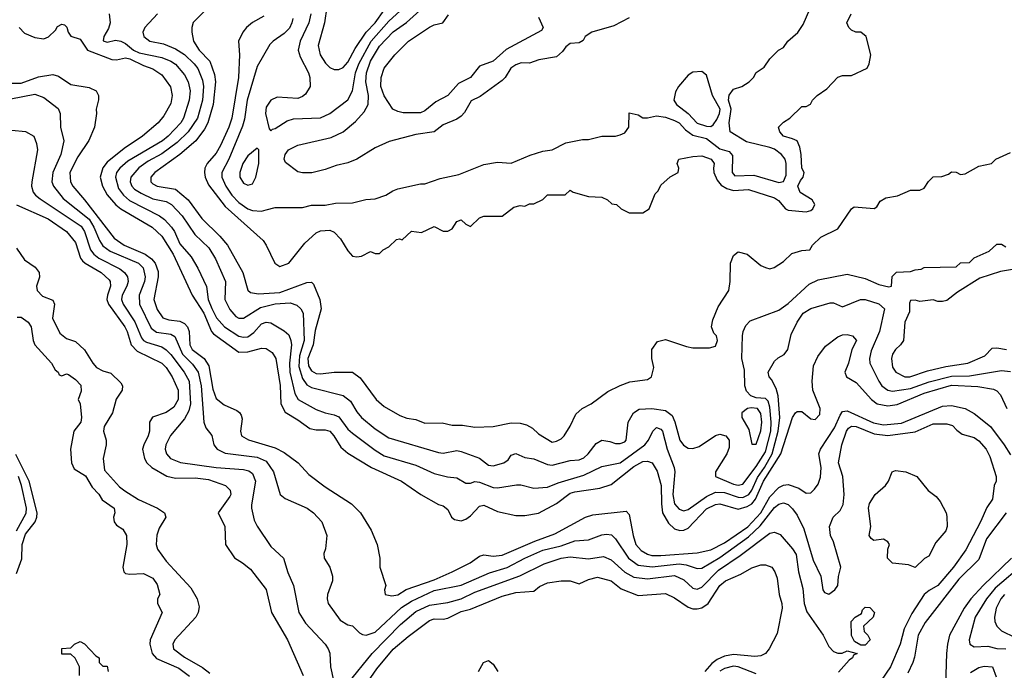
# Model space of a CAD drawing. Header units: inches. Extents: x 1793402 to 1900366, y 320852 to 470679.
# Tile 303 of 604: x 1853524 to 1857863, y 411315 to 414184. Entities that reach past the tile are written whole.
import ezdxf

# ---------------------------------------------------------------- set-up
doc = ezdxf.new("R2010")
doc.units = ezdxf.units.IN
doc.header["$MEASUREMENT"] = 0
doc.layers.add('B8451', color=7, linetype='Continuous')

msp = doc.modelspace()

# ---------------------------------------------------------------- linework, layer by layer
at = {"layer": 'B8451', "color": 4}
for points, elevation in [([(1855170, 414366), (1855090, 414356.9), (1854945.2, 414354.8), (1854913.4, 414346.6), (1854896, 414330), (1854887.7, 414312.3), (1854867, 414170), (1854839.3, 414070), (1854848.2, 414030), (1854872.1, 413992.1), (1854890, 413974), (1854910, 413964), (1854930, 413964.9), (1854950, 413973.4), (1854970, 413996.3), (1855002.7, 414057.3), (1855051.4, 414128.6), (1855091.1, 414170), (1855130, 414226), (1855201.2, 414310), (1855212.7, 414330), (1855210, 414354), (1855190, 414365.2)], 316), ([(1856530, 413955.1), (1856490, 413952.7), (1856470, 413939), (1856426.8, 413890), (1856414.4, 413865.6), (1856406.8, 413830), (1856418.8, 413810), (1856470.3, 413770.3), (1856510, 413728.2), (1856550, 413715.5), (1856570, 413714), (1856579.6, 413720.4), (1856595.8, 413744.2), (1856607.8, 413770), (1856610.9, 413790), (1856577.4, 413850), (1856550, 413939)], 312), ([(1854570, 413618), (1854530, 413584), (1854508, 413550), (1854493.4, 413510), (1854493.4, 413490), (1854510, 413462.8), (1854530, 413454.8), (1854550, 413461), (1854565.2, 413490), (1854578, 413550), (1854578, 413610)], 312), ([(1856746.9, 412473.1), (1856730.6, 412469.4), (1856706, 412450), (1856706.8, 412430), (1856736.7, 412376.7), (1856750, 412312), (1856770, 412312), (1856790, 412372), (1856793.7, 412410), (1856790, 412448), (1856776, 412470)], 296), ([(1857470, 411769), (1857440.4, 411780.4), (1857370, 411788), (1857348.7, 411810), (1857349, 411850), (1857357.2, 411870), (1857350, 411882), (1857330, 411893.2), (1857288.4, 411888.4), (1857276.4, 411896.4), (1857268, 411910), (1857275.3, 411950), (1857264, 412030), (1857269.3, 412050.7), (1857293.2, 412090), (1857339.3, 412130), (1857353.2, 412150), (1857368.9, 412191.1), (1857383.1, 412196.9), (1857428.9, 412191.1), (1857478, 412170), (1857527.9, 412107.9), (1857562, 412082), (1857579.8, 412059.8), (1857606, 412010), (1857610, 411994), (1857611, 411950), (1857604.7, 411930), (1857561.4, 411878.6), (1857530, 411818), (1857511.6, 411808.4)], 268), ([(1857230, 411426), (1857202, 411442), (1857189.2, 411469.2), (1857188, 411530), (1857206, 411550), (1857234, 411566), (1857238, 411582), (1857250, 411594), (1857270, 411592), (1857291, 411570), (1857284.7, 411550), (1857242, 411510), (1857246, 411486), (1857262, 411470), (1857271.3, 411450), (1857250, 411426)], 268)]:
    msp.add_lwpolyline(points, close=True, dxfattribs=dict(at, elevation=elevation))
for points, elevation in [([(1854386, 414270), (1854288.4, 414171.6), (1854282, 414150), (1854282, 414130), (1854290.5, 414090), (1854314.9, 414050), (1854362, 414002), (1854383, 413943), (1854386.5, 413910), (1854377.3, 413810), (1854352.7, 413730), (1854338.3, 413701.7), (1854300.3, 413650), (1854230, 413589.7), (1854119.1, 413510), (1854102, 413490), (1854102, 413470), (1854110, 413460.7), (1854130.4, 413450.4), (1854210, 413437.6), (1854266, 413390), (1854327.3, 413307.3), (1854406, 413230), (1854439.3, 413190), (1854508, 413070), (1854530, 412991.3), (1854541.7, 412981.7), (1854576.1, 412976.1), (1854670, 412980.7), (1854790, 413026), (1854810, 413027.3), (1854818.7, 413018.7), (1854846.4, 412950), (1854852.4, 412910), (1854826.1, 412813.9), (1854817.7, 412750), (1854793.4, 412690), (1854797.4, 412657.4), (1854810, 412636.3), (1854830, 412624.9), (1854850, 412622.4), (1854910, 412630.4), (1854990.4, 412630.4), (1855024.9, 412604.9), (1855094.8, 412510), (1855130, 412478.8), (1855198.5, 412438.5), (1855230, 412427.3), (1855270, 412420.7), (1855310, 412404.9), (1855386.4, 412406.4), (1855430, 412396), (1855475.9, 412395.9), (1855530, 412387.3), (1855610, 412390.8), (1855690, 412407.3), (1855730, 412404.9), (1855758, 412398), (1855783.5, 412383.5), (1855810, 412358), (1855870, 412321), (1855890, 412326), (1855910, 412336), (1855924, 412350), (1855950, 412391.3), (1855975.1, 412444.9), (1856002, 412470), (1856042, 412490), (1856115.5, 412544.5), (1856170, 412570.8), (1856212.5, 412587.5), (1856290, 412598), (1856308, 412610), (1856319, 412650), (1856309, 412690), (1856309, 412730), (1856334.6, 412765.4), (1856370, 412774.8), (1856462.5, 412742.5), (1856490, 412737.3), (1856563.1, 412736.9), (1856590, 412744.7), (1856599, 412770), (1856594, 412790), (1856582.7, 412802.7), (1856573.2, 412830), (1856578.6, 412861.4), (1856601.5, 412918.5), (1856649.2, 412990), (1856654.5, 413030), (1856656, 413110), (1856670, 413144.7), (1856690, 413161), (1856730, 413150.8), (1856790, 413101), (1856810, 413091), (1856830, 413086), (1856849.1, 413090.9), (1856890, 413118), (1856926, 413154), (1856970, 413166), (1857006, 413170), (1857018, 413190), (1857054.6, 413225.4), (1857130, 413262), (1857189.1, 413350.9), (1857201.2, 413358.8), (1857290, 413352), (1857300.4, 413359.6), (1857316.4, 413383.6), (1857341.2, 413398.8), (1857392.5, 413407.5), (1857450, 413432), (1857490, 413432), (1857510, 413442), (1857528.9, 413471.1), (1857550, 413492), (1857587.3, 413492.7), (1857616.4, 413503.6), (1857630, 413514), (1857650, 413512), (1857670, 413502), (1857690, 413504.7), (1857750, 413538), (1857806, 413550), (1857826, 413570), (1857890, 413598)], 296), ([(1854806.7, 414210), (1854798.7, 414170), (1854760.4, 414090), (1854750.5, 414050), (1854759.9, 414019.9), (1854797.1, 413950), (1854803, 413930), (1854804, 413890), (1854783.4, 413856.6), (1854770, 413845.2), (1854750, 413837.2), (1854658, 413842), (1854630, 413828.7), (1854610, 413798), (1854607.3, 413770), (1854623.6, 413703.6), (1854630, 413694), (1854638, 413702), (1854650, 413704.7), (1854702, 413738), (1854730, 413746.8), (1854850, 413750.8), (1854890, 413770.8), (1854970, 413831), (1854990, 413871.3), (1855004.4, 413950), (1855018.2, 413990), (1855073.1, 414090), (1855150, 414178), (1855250.7, 414269.3)], 312), ([(1856210, 414192.3), (1856142.5, 414157.5), (1856044.7, 414130), (1856016, 414110), (1856006.8, 414093.2), (1855990, 414082), (1855950, 414079), (1855930, 414064), (1855916.4, 414043.6), (1855890, 414020.9), (1855812.2, 414007.8), (1855770, 413992.7), (1855733.4, 413993.4), (1855710, 413985.6), (1855688.2, 413970), (1855664, 413930), (1855650, 413916), (1855553.7, 413846.3), (1855514, 413826), (1855484.7, 413775.3), (1855470, 413759.3), (1855450, 413746), (1855390, 413721.2), (1855350.4, 413689.6), (1855270, 413677.6), (1855152.8, 413647.2), (1855090, 413619.3), (1855010, 413569.2), (1854970, 413553.2), (1854918, 413542), (1854870, 413524), (1854810.7, 413509.3), (1854770, 413509.2), (1854750, 413514), (1854694.6, 413554.6), (1854689, 413570), (1854694, 413590), (1854709.2, 413610), (1854750, 413630.5), (1854895.9, 413664.1), (1854950, 413690.5), (1855004.2, 413735.8), (1855041.5, 413778.5), (1855059.6, 413810), (1855060.5, 413850), (1855049.8, 413910), (1855052.6, 413950), (1855070, 414002), (1855110, 414068.2), (1855170, 414130.4), (1855228.5, 414171.5), (1855301.7, 414238.3)], 308), ([(1853918.8, 414210), (1853922, 414170), (1853914.9, 414145.1), (1853894.8, 414110), (1853891.6, 414091.6), (1853910, 414085.5), (1853945.8, 414094.2), (1853970, 414090.3), (1853990, 414079.5), (1854024.9, 414050), (1854050, 414038), (1854150, 414018.3), (1854190, 414002), (1854210, 413988), (1854250, 413940.7), (1854266.4, 413910), (1854275.3, 413870), (1854270.3, 413830), (1854245.3, 413750), (1854234, 413730), (1854178.4, 413670), (1854152.7, 413650), (1853999.9, 413560.1), (1853966, 413530), (1853950.4, 413510), (1853946, 413490), (1853959.4, 413439.4), (1853982, 413410), (1854007.6, 413387.6), (1854139.4, 413319.4), (1854162.7, 413302.7), (1854192.7, 413270), (1854206.4, 413250), (1854230, 413196.3), (1854279.2, 413139.2), (1854308.7, 413088.7), (1854347.1, 413007.1), (1854354.6, 412950), (1854370, 412910.6), (1854392, 412870), (1854426, 412830), (1854490, 412788.8), (1854510, 412783.7), (1854530, 412785.3), (1854555.5, 412804.5), (1854590, 412843), (1854610, 412850.4), (1854630, 412848), (1854690, 412813), (1854710, 412794), (1854719.5, 412770), (1854721.1, 412750), (1854712.6, 412670), (1854714, 412630), (1854736, 412536), (1854750.8, 412510), (1854830, 412465.5), (1854870.4, 412450.4), (1854910, 412442.4), (1854930, 412432.7), (1854970, 412379.1), (1854990, 412360.5), (1855090, 412286), (1855130, 412261.6), (1855270, 412219.3), (1855350, 412183.8), (1855408.5, 412168.5), (1855450, 412164), (1855490, 412141), (1855510, 412141), (1855530, 412147.3), (1855550, 412145.5), (1855610, 412121.6), (1855630, 412119.3), (1855712.8, 412132.8), (1855732.7, 412132.7), (1855790, 412118.8), (1855850, 412122.8), (1855897.6, 412142.4), (1856010, 412176.4), (1856090, 412213.4), (1856170, 412230.4), (1856278.4, 412310), (1856295.1, 412330), (1856314, 412370), (1856330, 412386), (1856350, 412378.8), (1856356.3, 412370), (1856377, 412290), (1856408.2, 412210), (1856410.5, 412190), (1856402.3, 412090), (1856408.8, 412050), (1856430, 412025.5), (1856450, 412019.3), (1856470, 412024.4), (1856550, 412081.7), (1856590, 412100.2), (1856630, 412099.6), (1856690, 412078.3), (1856710, 412077.3), (1856736.4, 412090), (1856751, 412109), (1856774.6, 412165.4), (1856806.2, 412210), (1856840.2, 412270), (1856865.8, 412370), (1856873.3, 412430), (1856866.2, 412526.2), (1856857.5, 412557.5), (1856837.6, 412597.6), (1856826, 412610), (1856822, 412630), (1856850, 412678), (1856866.3, 412693.7), (1856892.1, 412707.9), (1856909.2, 412730), (1856923.9, 412796.1), (1856950, 412850.8), (1856977.2, 412890), (1857010, 412910.6), (1857095.3, 412935.3), (1857110, 412936), (1857150, 412918.8), (1857229.5, 412950.5), (1857250, 412950.7), (1857310, 412930.8), (1857334.8, 412910), (1857312.7, 412810), (1857276, 412724), (1857268.5, 412690), (1857270.4, 412670), (1857310.4, 412590), (1857323, 412570), (1857350, 412550.4), (1857370, 412546.7), (1857450, 412558), (1857532.4, 412587.6), (1857630, 412612.4), (1857710, 412614), (1857850, 412637.1), (1857890, 412632.7)], 288), ([(1854131, 414210), (1854076, 414150), (1854066, 414130), (1854071, 414110), (1854098, 414090), (1854157.3, 414077.3), (1854210, 414056.4), (1854250, 414030.4), (1854292.4, 413990), (1854309.1, 413969.1), (1854330, 413918), (1854334.3, 413890), (1854330.2, 413830), (1854307.2, 413750), (1854267, 413690), (1854217.7, 413642.3), (1854150, 413592.4), (1854090, 413560.4), (1854048.5, 413531.5), (1854014.4, 413490), (1854010.4, 413470), (1854018.4, 413450), (1854030, 413437.1), (1854059, 413419), (1854110, 413394.3), (1854170, 413382), (1854193, 413370), (1854239.4, 413319.4), (1854296.5, 413236.5), (1854357.7, 413177.7), (1854386.4, 413130), (1854430.4, 413030), (1854427.7, 412950), (1854450, 412906.8), (1854476.1, 412876.1), (1854490, 412868), (1854510, 412868), (1854584.5, 412915.5), (1854650, 412931.6), (1854716.1, 412936.1), (1854745.8, 412925.8), (1854762.8, 412910), (1854772.7, 412890), (1854777.3, 412770), (1854757.2, 412702.8), (1854754.5, 412654.5), (1854770, 412602), (1854790, 412574), (1854810, 412562), (1854950, 412527.3), (1854981.7, 412501.7), (1855010, 412454.8), (1855030.7, 412430), (1855090, 412380.5), (1855150, 412340.5), (1855370, 412275.5), (1855390, 412273.4), (1855450, 412284), (1855470, 412280.7), (1855550, 412250.7), (1855590, 412220.7), (1855610, 412217.3), (1855658, 412230), (1855676, 412244), (1855690, 412264.7), (1855710, 412270.7), (1855750, 412253.4), (1855790, 412248), (1855850, 412222.4), (1855870, 412220.4), (1855950, 412240.4), (1855990, 412243.1), (1856010, 412252.7), (1856029.5, 412270), (1856064.2, 412315.8), (1856089.5, 412330.5), (1856124.9, 412324.9), (1856150, 412314.8), (1856170, 412314.8), (1856190, 412322.8), (1856196, 412330), (1856206, 412410), (1856229.3, 412450), (1856253.3, 412466.7), (1856310.3, 412470.3), (1856370, 412460.4), (1856398.7, 412438.7), (1856411.5, 412411.5), (1856433, 412330), (1856448.8, 412308.8), (1856470, 412295.5), (1856490, 412293), (1856518.3, 412301.7), (1856590, 412350.5), (1856610, 412356.3), (1856636, 412350), (1856650.6, 412330), (1856650, 412298), (1856640.5, 412270), (1856590.6, 412190), (1856590.7, 412170.7), (1856670, 412136.9), (1856690, 412132), (1856710, 412136.4), (1856770, 412213.4), (1856810, 412278.4), (1856833.8, 412370), (1856835.9, 412410), (1856830, 412475.3), (1856821.8, 412501.8), (1856810, 412514), (1856770, 412517.3), (1856746.4, 412526.4), (1856727, 412547), (1856719.3, 412570), (1856718.3, 412638.3), (1856706.6, 412690), (1856709.4, 412790), (1856712.7, 412810), (1856724.1, 412835.9), (1856743.2, 412856.8), (1856870, 412902.8), (1856910, 412933.4), (1857002.3, 413017.7), (1857042.7, 413037.3), (1857170, 413061.6), (1857250, 413043.8), (1857310, 413017.3), (1857354, 413006), (1857366, 413010), (1857368.4, 413051.6), (1857388.4, 413071.6), (1857450, 413074), (1857470, 413082), (1857496.4, 413083.6), (1857510, 413092), (1857650, 413094), (1857670, 413112), (1857710, 413114), (1857730, 413134), (1857796.4, 413163.6), (1857830, 413194), (1857850, 413194), (1857870, 413182)], 292), ([(1854599.9, 414200.1), (1854550, 414172.3), (1854524, 414150), (1854507.3, 414130), (1854487.7, 414090), (1854492, 414030), (1854487.6, 413930), (1854458.3, 413750), (1854445.2, 413710), (1854408.9, 413630), (1854390, 413596.2), (1854350.3, 413549.7), (1854340.4, 413530), (1854338.7, 413510), (1854342, 413490), (1854356.4, 413456.4), (1854430, 413360.4), (1854596.3, 413210), (1854610.3, 413190.3), (1854648, 413110), (1854670, 413096.3), (1854710, 413110.7), (1854780.5, 413199.5), (1854830, 413244.9), (1854850, 413253), (1854890, 413256.3), (1854910, 413247.3), (1854938, 413218), (1854970, 413164.7), (1854990, 413142), (1855010, 413138), (1855030, 413142), (1855070, 413162), (1855090, 413154), (1855110, 413154), (1855126, 413170), (1855150, 413182), (1855184.7, 413215.3), (1855198, 413218), (1855210, 413214), (1855250, 413251.3), (1855294.6, 413245.4), (1855350, 413272), (1855390, 413251.3), (1855410, 413251.3), (1855430, 413262), (1855450, 413294), (1855470, 413302), (1855490, 413282), (1855510, 413272), (1855550, 413311.3), (1855570, 413318), (1855650, 413318), (1855702, 413358), (1855730, 413364.7), (1855750, 413362), (1855770, 413372), (1855790, 413372), (1855830, 413392), (1855850, 413411.3), (1855927.3, 413412.7), (1855950, 413432), (1855963.6, 413423.6), (1856030, 413404.7), (1856090, 413402), (1856114, 413390), (1856132.7, 413372.7), (1856154, 413370), (1856174, 413350), (1856210, 413332), (1856270, 413332), (1856298, 413350), (1856324, 413416), (1856338, 413430), (1856350, 413454), (1856390, 413492), (1856426, 413510), (1856428, 413530), (1856422, 413550), (1856428, 413570), (1856490, 413581), (1856530, 413584.7), (1856571.3, 413570), (1856584.7, 413550), (1856580.7, 413530), (1856583, 413510), (1856597.3, 413477.3), (1856615.1, 413455.1), (1856639.7, 413439.7), (1856670, 413431.6), (1856735.6, 413435.6), (1856850, 413398.7), (1856867.7, 413387.7), (1856899.1, 413350), (1856910, 413343.7), (1856990, 413337.4), (1857010, 413343.1), (1857018.7, 413350), (1857027.8, 413370), (1857015.6, 413390), (1856962.9, 413422.9), (1856952.4, 413450), (1856964.5, 413475.5), (1856977, 413490), (1856980.7, 413510), (1856971.3, 413530), (1856968.2, 413590), (1856961.7, 413621.7), (1856949.5, 413649.5), (1856930, 413659.3), (1856889.2, 413670), (1856874, 413690), (1856868, 413710), (1856890, 413732), (1856918, 413750), (1856970, 413802), (1856990, 413802), (1857008.4, 413811.6), (1857018, 413830), (1857038, 413850), (1857080.4, 413879.6), (1857130, 413931.3), (1857150, 413938), (1857190, 413938), (1857258, 413970), (1857268, 413990), (1857275.3, 414030), (1857254, 414110), (1857230, 414128.7), (1857209.1, 414129.1), (1857190, 414138), (1857178, 414150), (1857168.7, 414170), (1857188, 414210)], 304), ([(1854728.2, 414190), (1854723.8, 414170), (1854712.7, 414147.3), (1854690, 414123.7), (1854641, 414090), (1854625.8, 414074.2), (1854570, 413978), (1854526, 413830), (1854514.3, 413745.7), (1854505.4, 413714.6), (1854444.9, 413570), (1854414.9, 413510), (1854414.9, 413490), (1854432.2, 413450), (1854459.5, 413410), (1854490, 413378.4), (1854530, 413350.4), (1854550, 413343), (1854590, 413340.7), (1854610, 413346), (1854650, 413356), (1854770, 413356), (1854810, 413366), (1854870, 413366), (1854915.3, 413375.3), (1854990, 413376), (1855049.3, 413390.7), (1855090, 413394), (1855138, 413410), (1855168, 413430), (1855190, 413438), (1855290, 413461), (1855310, 413461), (1855376.5, 413483.5), (1855458.7, 413501.3), (1855570, 413546), (1855630, 413556), (1855690, 413551.3), (1855773.6, 413586.4), (1855830, 413604.7), (1855870, 413611), (1855930, 413641), (1856004.7, 413655.3), (1856030, 413656), (1856090, 413671.3), (1856150, 413671.3), (1856170, 413676), (1856190, 413684.7), (1856208.7, 413710), (1856210, 413774), (1856250, 413764.7), (1856270, 413751.3), (1856290, 413751.3), (1856330, 413761), (1856370, 413754.9), (1856410, 413740.4), (1856430.2, 413730.2), (1856458.2, 413698.2), (1856490, 413675.2), (1856550, 413660.2), (1856610, 413614.9), (1856650, 413603.7), (1856665.1, 413585.1), (1856663, 413510), (1856675.9, 413495.9), (1856758.5, 413498.5), (1856870, 413466), (1856889.4, 413470.6), (1856901.2, 413498.8), (1856902, 413550), (1856897, 413570), (1856880.9, 413590), (1856850, 413613.3), (1856830, 413621.3), (1856726.4, 413646.4), (1856654.5, 413690), (1856649.7, 413730), (1856658.9, 413790), (1856647.8, 413830), (1856650, 413852), (1856670, 413878), (1856706, 413890), (1856738, 413910), (1856758, 413930), (1856770, 413951.3), (1856804.7, 413975.3), (1856830, 414012), (1856868, 414050), (1856890, 414062), (1856908.7, 414090), (1856952.9, 414127.1), (1856976.5, 414163.5), (1857005.2, 414230)], 308), ([(1855810, 414196), (1855830.6, 414150), (1855822.8, 414137.2), (1855667.5, 414052.5), (1855610, 414001.2), (1855550, 413979), (1855511, 413930), (1855457.3, 413902.7), (1855411.3, 413850), (1855358, 413822), (1855310, 413782.7), (1855290, 413773.2), (1855213.6, 413773.6), (1855190, 413779), (1855169, 413790), (1855130, 413849), (1855115.1, 413890), (1855117, 413930), (1855130, 413970.8), (1855177.2, 414030), (1855237.2, 414090), (1855330, 414150.8), (1855350, 414161), (1855389, 414171), (1855413.6, 414206.4)], 304), ([(1853522, 414150), (1853545.5, 414125.5), (1853590, 414106.4), (1853630, 414100.4), (1853651.3, 414108.7), (1853681.2, 414138.8), (1853690, 414154), (1853710, 414164.7), (1853722, 414162), (1853731.6, 414151.6), (1853738, 414130), (1853750, 414112), (1853790, 414098.8), (1853822.8, 414050), (1853930, 414008.8), (1853950, 414006.7), (1853990, 414016), (1854010, 414011.4), (1854070, 413982), (1854110, 413968.2), (1854150, 413940.7), (1854188.3, 413888.3), (1854196.3, 413850), (1854190, 413815.3), (1854159, 413761), (1854134, 413730), (1854064.9, 413670), (1853984.3, 413615.7), (1853910, 413556.3), (1853890, 413531.6), (1853878.3, 413490), (1853889, 413450), (1853910, 413412.4), (1853948.3, 413368.3), (1853970.2, 413350.2), (1854107.7, 413270), (1854150, 413230.4), (1854200.2, 413150), (1854284.4, 412970), (1854335.8, 412890), (1854368.9, 412810), (1854378.6, 412798.6), (1854490, 412718), (1854530, 412719.5), (1854590, 412736.3), (1854610, 412734), (1854636.1, 412716.1), (1854652.4, 412690), (1854671.5, 412571.5), (1854674.4, 412490), (1854694, 412454), (1854750, 412420.5), (1854802.3, 412382.3), (1854830, 412375.8), (1854870, 412376.4), (1854890, 412370.4), (1854908.4, 412350), (1854939.5, 412299.5), (1854970, 412273), (1855074.8, 412210), (1855206, 412150), (1855291.3, 412090), (1855370, 412046), (1855390, 412041), (1855410, 412024.7), (1855426.8, 411990), (1855440.4, 411980.4), (1855470, 411974.9), (1855490, 411981.6), (1855510, 411996.3), (1855550, 412038.8), (1855570, 412044), (1855630, 412015.5), (1855710, 411998.4), (1855750, 411997.6), (1855810, 412008.5), (1855890, 412050.3), (1855950, 412096), (1855970, 412103.1), (1856080.8, 412119.2), (1856130, 412134.4), (1856230, 412213.4), (1856270, 412235.8), (1856290, 412238), (1856310.4, 412230.4), (1856333.3, 412193.3), (1856350.2, 412130.2), (1856351.7, 412050), (1856357, 412010), (1856383.6, 411963.6), (1856410, 411939.3), (1856432.5, 411932.5), (1856450, 411934), (1856470, 411942.4), (1856550, 412026.7), (1856590, 412047.2), (1856610, 412048.8), (1856690, 412025.7), (1856730, 412037.3), (1856750, 412050.2), (1856766, 412070), (1856801.1, 412150), (1856878, 412270), (1856929.7, 412430.3), (1856942.7, 412450), (1856950, 412457.3), (1856970, 412457.3), (1857010, 412424.9), (1857030, 412421.6), (1857050, 412442.8), (1857050.9, 412470), (1857018.9, 412550), (1857016.9, 412590), (1857022.4, 412657.6), (1857041.5, 412698.5), (1857075.1, 412744.9), (1857130, 412786), (1857150, 412794.8), (1857170, 412796), (1857194, 412790), (1857211, 412770), (1857190.6, 412729.4), (1857176.3, 412670), (1857160.7, 412630), (1857166.8, 412610), (1857210, 412584), (1857277.1, 412510), (1857302, 412490), (1857350, 412480.9), (1857390, 412487.9), (1857510, 412536.9), (1857630, 412572.2), (1857746.6, 412566.6), (1857814.6, 412554.6), (1857830, 412547.7), (1857845.5, 412530), (1857874.4, 412470)], 284), ([(1853430, 413904.9), (1853530, 413903.8), (1853607.3, 413932.7), (1853670, 413942.4), (1853694.7, 413934.7), (1853750, 413899.1), (1853830, 413884.9), (1853861, 413870), (1853871, 413850), (1853870.8, 413830.8), (1853860.7, 413790), (1853862.8, 413770), (1853853.4, 413710), (1853828.3, 413651.7), (1853780.7, 413579.3), (1853744.4, 413510), (1853748.4, 413470), (1853758.4, 413450), (1853810, 413390.4), (1853940.5, 413220.5), (1853984.9, 413190), (1854077.1, 413150), (1854104.9, 413130), (1854120.3, 413110), (1854133.5, 413073.5), (1854134.6, 413050), (1854115.8, 412950), (1854130, 412906.8), (1854154.8, 412870), (1854180.9, 412860.9), (1854230, 412855.3), (1854250, 412844.4), (1854263.1, 412830), (1854270.3, 412810), (1854274.3, 412750), (1854284.2, 412730), (1854337.1, 412690), (1854358.2, 412658.2), (1854374.5, 412554.5), (1854390, 412514), (1854425.5, 412485.5), (1854481.1, 412461.1), (1854492.7, 412452.7), (1854499.9, 412439.9), (1854504, 412424), (1854496.3, 412370), (1854501, 412350), (1854532.1, 412332.1), (1854650, 412295.8), (1854690, 412276.4), (1854750.7, 412230), (1854798.5, 412178.5), (1854870, 412124), (1854986, 412050), (1855026, 412010), (1855073.2, 411933.2), (1855098.8, 411870), (1855111, 411810), (1855111, 411770), (1855138, 411690), (1855132, 411670), (1855134, 411650), (1855164, 411644), (1855190, 411648.2), (1855227.7, 411672.3), (1855350, 411714.3), (1855429.2, 411750), (1855509, 411790), (1855550, 411819.1), (1855570, 411824.9), (1855610, 411819.3), (1855650, 411822.4), (1855794.5, 411885.5), (1855882.3, 411917.7), (1856017.2, 411990), (1856050, 412001.3), (1856196.8, 412016.8), (1856210, 412002), (1856226.7, 411910), (1856239.5, 411870), (1856263, 411843), (1856290, 411827.2), (1856310, 411822.3), (1856350, 411821.5), (1856510, 411833.1), (1856570, 411847.2), (1856630, 411877.7), (1856732.3, 411947.7), (1856790.4, 412009.6), (1856830, 412080.3), (1856870, 412121.1), (1856890, 412132.2), (1856910, 412134), (1856958, 412118), (1856990, 412096), (1857010, 412098), (1857026.3, 412113.7), (1857043.2, 412136.8), (1857052.3, 412167.7), (1857056.2, 412210), (1857046, 412270), (1857053.6, 412290), (1857115.2, 412384.8), (1857138.9, 412441.1), (1857150, 412456.4), (1857170, 412459.5), (1857286.4, 412406.4), (1857330, 412397.8), (1857410, 412405.5), (1857590, 412480.4), (1857630, 412482.4), (1857690, 412470.4), (1857730, 412447.7), (1857801.6, 412390), (1857862, 412310), (1857890, 412264.9)], 276), ([(1853485.2, 413834.8), (1853590, 413855.5), (1853630, 413840.7), (1853693.2, 413793.2), (1853702.8, 413770), (1853704, 413710), (1853719.1, 413650), (1853705.5, 413590), (1853670.4, 413510), (1853665.5, 413470), (1853672.7, 413450), (1853715.9, 413395.9), (1853830, 413304.2), (1853851.3, 413270), (1853875.6, 413210), (1853890, 413186.7), (1853922.9, 413162.9), (1854047.3, 413110), (1854068.2, 413090), (1854076.5, 413050), (1854073.4, 413030), (1854050.3, 412970), (1854051.8, 412930), (1854103.9, 412823.9), (1854127, 412807), (1854190, 412797.6), (1854207.3, 412787.3), (1854240.9, 412710), (1854285.7, 412665.7), (1854310.2, 412630.2), (1854324, 412570), (1854334.8, 412410), (1854344, 412384), (1854370.7, 412350.7), (1854378.8, 412310), (1854394, 412290), (1854430, 412272.4), (1854570, 412254.9), (1854610, 412237.1), (1854642, 412190), (1854671.3, 412090), (1854693.7, 412073.7), (1854791.3, 412030), (1854818, 412010), (1854856, 411970), (1854878, 411910), (1854871.6, 411851.6), (1854864.7, 411830), (1854866, 411810), (1854891, 411770), (1854902.8, 411730), (1854902.8, 411710), (1854881, 411650), (1854878.8, 411630), (1854882.8, 411610), (1854936.8, 411536.8), (1854970, 411516), (1854990, 411511.3), (1855020.7, 411480.7), (1855034, 411474), (1855050.8, 411470.8), (1855090, 411483.8), (1855207.2, 411592.8), (1855250, 411619.6), (1855350, 411667.7), (1855470, 411690.3), (1855594.5, 411745.5), (1855671.8, 411768.2), (1855749.4, 411810), (1855830, 411844.6), (1855910, 411864.9), (1855970, 411887), (1856030, 411890.6), (1856090, 411913.4), (1856110, 411916.3), (1856132.3, 411912.3), (1856150, 411894.8), (1856206.7, 411810), (1856250, 411779.5), (1856311.5, 411771.5), (1856430, 411785.2), (1856460.5, 411780.5), (1856510, 411763.8), (1856530, 411766), (1856610, 411812.9), (1856735.9, 411904.1), (1856787.3, 411952.7), (1856850, 412032.7), (1856870, 412047.3), (1856890, 412054), (1856910, 412046), (1856930, 412026.8), (1856950, 411998.8), (1856979.9, 411939.9), (1857020.6, 411800.6), (1857054, 411730), (1857062.8, 411670), (1857070, 411658), (1857090, 411651), (1857116, 411670), (1857129.2, 411690), (1857131.6, 411728.4), (1857142, 411770), (1857110, 411882), (1857097, 411910), (1857092.3, 411950), (1857109.3, 411990), (1857139.6, 412020.4), (1857153.4, 412046.6), (1857156.9, 412090), (1857151.8, 412170), (1857132.3, 412230), (1857147, 412310), (1857167.8, 412370), (1857176.9, 412383.1), (1857190, 412392.4), (1857209.6, 412390.4), (1857290, 412357.4), (1857350, 412350.3), (1857470, 412366.4), (1857550, 412402.4), (1857610, 412402), (1857634.6, 412394.6), (1857653.7, 412373.7), (1857677.3, 412357.3), (1857730, 412342), (1857750, 412327.7), (1857783, 412290), (1857798.8, 412258.8), (1857826.8, 412170), (1857826.8, 412150), (1857818.8, 412130), (1857810.7, 412070), (1857786, 412034), (1857758, 411970), (1857692.8, 411847.2), (1857639.5, 411770), (1857570.2, 411689.8), (1857532, 411668), (1857510, 411649.3), (1857454.7, 411565.3), (1857421.4, 411498.6), (1857403.8, 411430), (1857360.7, 411330), (1857320.7, 411270)], 272), ([(1853490, 413697.3), (1853550, 413690.7), (1853586, 413670), (1853598.5, 413638.5), (1853602, 413610), (1853577.1, 413470), (1853575.5, 413450), (1853583.9, 413423.9), (1853593.4, 413410), (1853614.1, 413394.1), (1853794.5, 413274.5), (1853810.3, 413250), (1853836.5, 413170), (1853850.4, 413150), (1853873, 413133), (1853965.7, 413085.7), (1853986, 413070), (1853998.4, 413050), (1854001.3, 413030), (1853996.4, 413010), (1853975.3, 412970), (1853972.2, 412950), (1853980.3, 412930), (1854032.1, 412852.1), (1854060.9, 412780.9), (1854069.3, 412769.3), (1854082.2, 412762.2), (1854150, 412742), (1854170, 412728.5), (1854190, 412708.4), (1854248.7, 412630), (1854270.2, 412590.2), (1854277.4, 412490), (1854270, 412459), (1854250, 412423.7), (1854188.6, 412351.4), (1854168.2, 412310), (1854165.5, 412290), (1854170.6, 412270), (1854189, 412249), (1854231.9, 412231.9), (1854390.3, 412210.3), (1854510, 412201.3), (1854534.4, 412194.4), (1854550, 412182.8), (1854563.8, 412150), (1854545.2, 412045.2), (1854544.9, 412030), (1854557.5, 411977.5), (1854570.5, 411950.5), (1854630, 411861), (1854686, 411810), (1854706.2, 411746.2), (1854731, 411690), (1854754, 411570), (1854782.8, 411522.8), (1854870, 411431), (1854882.8, 411410), (1854890.6, 411390.6), (1854894, 411330), (1854906.8, 411270)], 268), ([(1853510, 413368.4), (1853650, 413306), (1853730.5, 413250), (1853770, 413202), (1853792.4, 413132.4), (1853801.3, 413121.3), (1853812.7, 413110), (1853883, 413070), (1853917.7, 413037.7), (1853923, 413030), (1853923.8, 413010), (1853910.3, 412970), (1853908.7, 412950), (1853915.3, 412930), (1853987.2, 412830), (1853997.4, 412810), (1854014.9, 412750), (1854042.2, 412722.2), (1854150.4, 412670), (1854170, 412650.4), (1854195.3, 412610), (1854222.6, 412550), (1854222, 412510), (1854203.8, 412476.2), (1854170, 412451.5), (1854108.9, 412431.1), (1854096.3, 412410), (1854095.5, 412370), (1854090.5, 412350), (1854070.6, 412310), (1854065.5, 412290), (1854073.4, 412250), (1854084, 412230), (1854106.8, 412210), (1854172, 412172), (1854210, 412163.1), (1854296.6, 412163.4), (1854356.7, 412156.7), (1854431.3, 412130), (1854450.8, 412110), (1854454, 412090), (1854450, 412082), (1854398.8, 412010), (1854427.3, 411950), (1854430.8, 411870), (1854470, 411810.8), (1854506, 411790), (1854541.1, 411761.1), (1854610, 411671.3), (1854634, 411570), (1854703.8, 411450), (1854772.5, 411292.5)], 264), ([(1853510, 413176.3), (1853544.8, 413124.8), (1853592.9, 413092.9), (1853610.2, 413070.2), (1853611.5, 413048.5), (1853598.4, 413010), (1853600.5, 412990), (1853624.8, 412964.8), (1853670, 412946.8), (1853677, 412930), (1853668.6, 412868.6), (1853701.4, 412801.4), (1853730, 412778), (1853770, 412766), (1853810, 412728.4), (1853845.7, 412670), (1853863.1, 412650), (1853890, 412636.5), (1853926, 412626), (1853970, 412582.8), (1853976.4, 412570), (1853975.5, 412550), (1853948.8, 412511.2), (1853932.7, 412450), (1853896.3, 412390), (1853894, 412370), (1853904.9, 412330), (1853905.5, 412310), (1853892, 412250), (1853898, 412198), (1853964.3, 412124.3), (1853987, 412107), (1854047.9, 412067.9), (1854130.8, 412030), (1854162.8, 412010), (1854167.3, 411990), (1854138, 411942), (1854128.3, 411911.7), (1854125.5, 411870), (1854130.6, 411850), (1854170, 411797.3), (1854278.4, 411678.4), (1854306.8, 411630), (1854314.8, 411594.8), (1854310.8, 411570), (1854300.7, 411550), (1854207.3, 411450), (1854199.1, 411430), (1854202, 411410), (1854250, 411372.7), (1854330, 411328.4), (1854362.2, 411302.2)], 256), ([(1857942, 413090), (1857846.4, 413073.6), (1857755.3, 413044.7), (1857657.3, 412982.7), (1857610, 412946), (1857590, 412941.2), (1857570, 412941.2), (1857550, 412948.7), (1857490, 412942), (1857470, 412948), (1857450, 412946), (1857445.4, 412934.6), (1857444.5, 412895.5), (1857424, 412850), (1857418, 412770), (1857404.7, 412750), (1857382.8, 412730), (1857370.8, 412710), (1857365.5, 412690), (1857370, 412652), (1857384.9, 412630), (1857424.7, 412610), (1857446, 412610), (1857523.8, 412636.2), (1857604.8, 412655.2), (1857702, 412670), (1857777.7, 412702.3), (1857810, 412736), (1857830, 412737.3), (1857872, 412730)], 292), ([(1853512.7, 412872.7), (1853530, 412872), (1853562, 412850), (1853574.8, 412830), (1853582.8, 412770), (1853590.6, 412750.6), (1853664.7, 412670), (1853681, 412641), (1853694, 412630), (1853698, 412618), (1853710, 412614), (1853730, 412622), (1853739.6, 412619.6), (1853770, 412598), (1853793.4, 412573.4), (1853794.4, 412545.6), (1853782, 412510), (1853790.8, 412490.8), (1853797.1, 412430), (1853793, 412410), (1853762.8, 412370), (1853747.7, 412290), (1853752.7, 412230), (1853763.4, 412203.4), (1853813.6, 412173.6), (1853842.7, 412122.7), (1853872.5, 412092.5), (1853886.9, 412066.9), (1853941, 412030), (1853942.8, 412010), (1853937.3, 411990), (1853940.7, 411970), (1853950, 411956), (1853978, 411938), (1853994.8, 411910), (1853996, 411870), (1853978.8, 411770), (1853982.8, 411750), (1853990, 411742.8), (1854010, 411738.8), (1854070, 411742), (1854110, 411722), (1854130, 411694), (1854142, 411650), (1854132, 411630), (1854132, 411610), (1854152, 411570), (1854098.8, 411450), (1854097.3, 411430), (1854107.7, 411390), (1854127.3, 411367.3), (1854225.4, 411325.4), (1854273, 411290)], 252), ([(1853510, 411742), (1853533.6, 411806.4), (1853535.1, 411870), (1853550, 411916.3), (1853591.5, 411970), (1853599.7, 411990), (1853601, 412010), (1853565.3, 412150), (1853507, 412267)], 252), ([(1853510, 411930.4), (1853551.8, 412008.2), (1853554.2, 412030), (1853531.6, 412130), (1853519, 412170)], 256), ([(1857870.4, 412010), (1857784.3, 411895.7), (1857750, 411804.5), (1857662.9, 411717.1), (1857514.2, 411525.8), (1857483.7, 411470), (1857467.3, 411372.7), (1857459.5, 411350), (1857437.5, 411302.5)], 276), ([(1854970, 411257.3), (1855077.6, 411390), (1855202.4, 411517.6), (1855270, 411574.9), (1855330, 411602.6), (1855410, 411613.7), (1855470, 411630.3), (1855530, 411659.5), (1855728.5, 411731.5), (1855835.5, 411784.5), (1855910, 411810.3), (1855950, 411815.8), (1856030, 411806.7), (1856096.7, 411816.7), (1856130, 411803), (1856190, 411748.4), (1856230, 411726.7), (1856290, 411718.3), (1856410, 411733.1), (1856450, 411714.4), (1856490, 411678), (1856510, 411672.7), (1856530, 411682.4), (1856602.9, 411757.1), (1856698.3, 411821.7), (1856830, 411920.5), (1856850, 411924.9), (1856874.6, 411914.6), (1856930, 411851), (1856945.5, 411825.5), (1856955.5, 411750), (1856975.6, 411675.6), (1856980.5, 411610), (1856992.8, 411572.8), (1857064.9, 411470), (1857090, 411421), (1857110, 411398.8), (1857130, 411391), (1857148.9, 411391.1), (1857170, 411402), (1857214, 411390), (1857198, 411382), (1857194, 411370), (1857179.6, 411360.4), (1857132.5, 411307.5)], 268), ([(1857894.4, 411810), (1857770.3, 411690), (1857715.3, 411630), (1857686, 411590), (1857622, 411470), (1857612.2, 411430), (1857608.5, 411390), (1857604, 411250)], 284), ([(1855047.6, 411250), (1855097.4, 411322.6), (1855170, 411408.2), (1855235.2, 411464.8), (1855330, 411534.4), (1855350, 411542.4), (1855390, 411540.4), (1855410, 411544.9), (1855470, 411574.9), (1855510, 411585.7), (1855650, 411642), (1855710, 411658.7), (1855790, 411664.9), (1855814.9, 411685.1), (1855850, 411700.5), (1855909.4, 411710.6), (1855950, 411710.5), (1855990, 411696), (1856030, 411716.3), (1856070, 411726), (1856130, 411710.4), (1856174.7, 411674.7), (1856250, 411645.5), (1856370, 411654), (1856410, 411635.5), (1856470, 411594.4), (1856490, 411586.4), (1856510, 411586), (1856530, 411590.4), (1856558, 411610), (1856609.6, 411690), (1856634, 411710), (1856701.2, 411738.8), (1856750, 411766.8), (1856790, 411781), (1856810, 411781), (1856838, 411770), (1856851, 411750), (1856861.4, 411721.4), (1856870.5, 411650), (1856883, 411610), (1856883.8, 411590), (1856862, 411478), (1856826.8, 411410), (1856810.4, 411389.6), (1856790, 411379.5), (1856763.8, 411376.2), (1856670, 411385.4), (1856630, 411377.4), (1856596.9, 411363.1), (1856574.1, 411345.9), (1856543.1, 411310)], 264), ([(1857950, 411786), (1857822.8, 411677.2), (1857783.7, 411630), (1857734.4, 411550), (1857707.7, 411450), (1857711.3, 411430), (1857730, 411418.8), (1857790, 411421.6), (1857830, 411412.2), (1857870, 411410.4)], 288), ([(1857863.1, 411650), (1857847, 411630), (1857827, 411590), (1857819.3, 411550), (1857820.5, 411530), (1857830.3, 411510.3), (1857850.7, 411490), (1857910, 411459.5)], 292), ([(1853787.3, 411292.7), (1853788, 411330), (1853768.4, 411368.4), (1853750, 411386), (1853710, 411386), (1853710, 411412), (1853750, 411414), (1853766, 411430), (1853790, 411442), (1853810, 411432), (1853859.6, 411379.6), (1853874, 411370), (1853874, 411350), (1853890, 411334), (1853910, 411334), (1853914, 411310)], 248), ([(1855546, 411310), (1855568, 411350), (1855590, 411358), (1855610, 411342), (1855631.3, 411310)], 256), ([(1856770, 411299.5), (1856690, 411331.1), (1856670, 411333.5), (1856630, 411324), (1856608.6, 411311.4)], 268), ([(1857714.2, 411305.8), (1857750, 411327.3), (1857773.7, 411333.7), (1857810.5, 411330.5), (1857826.4, 411286.4)], 284)]:
    msp.add_lwpolyline(points, dxfattribs=dict(at, elevation=elevation))

doc.saveas('drawing.dxf')
